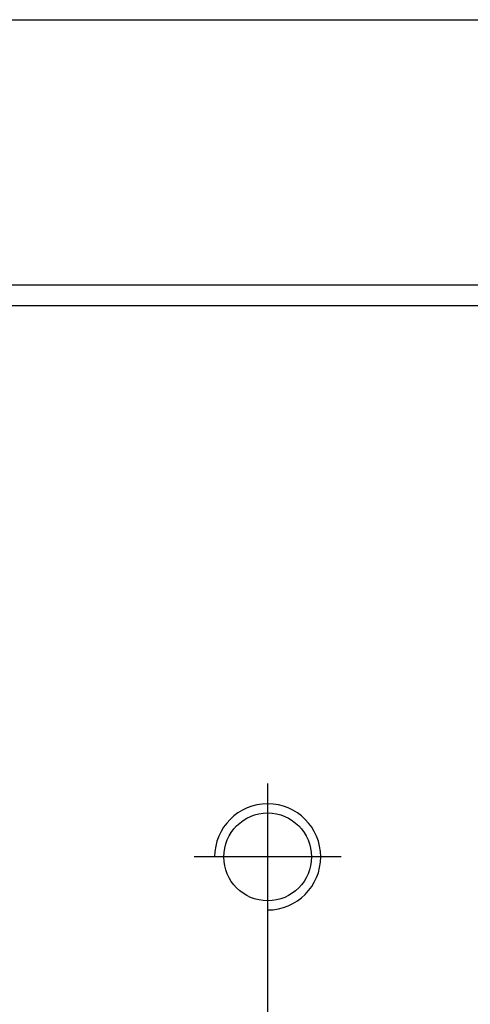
# Model space of a CAD drawing. Header units: millimetres. Extents: x 2891 to 6329, y -1599 to 860.
# Tile 314 of 620: x 5439 to 5450, y -1572 to -1548. Entities that reach past the tile are written whole.
import ezdxf

# ---------------------------------------------------------------- set-up
doc = ezdxf.new("R2010")
doc.units = ezdxf.units.MM
doc.layers.get('0').update_dxf_attribs({"linetype": 'CONTINUOUS'})

msp = doc.modelspace()

# ---------------------------------------------------------------- linework, layer by layer
at = {"linetype": 'Continuous'}
for p, q in [((5378.438, -1547.669), (5476.532, -1547.669)), ((5638.106, -1554.169), (5374.932, -1554.169))]:
    msp.add_line(p, q, dxfattribs=at)
msp.add_line((5286.932, -1554.669), (6328.932, -1554.669))
at = {"ltscale": 0.2}
for p, q in [((5444.932, -1569.969), (5444.932, -1566.369)), ((5444.932, -1593.582), (5444.932, -1567.832)), ((5446.732, -1568.169), (5443.132, -1568.169))]:
    msp.add_line(p, q, dxfattribs=at)
at = {"linetype": 'Continuous'}
msp.add_circle((5444.932, -1568.169), 1.075, dxfattribs=at)
msp.add_arc((5444.932, -1568.169), 1.3, 270, 180)

doc.saveas('drawing.dxf')
